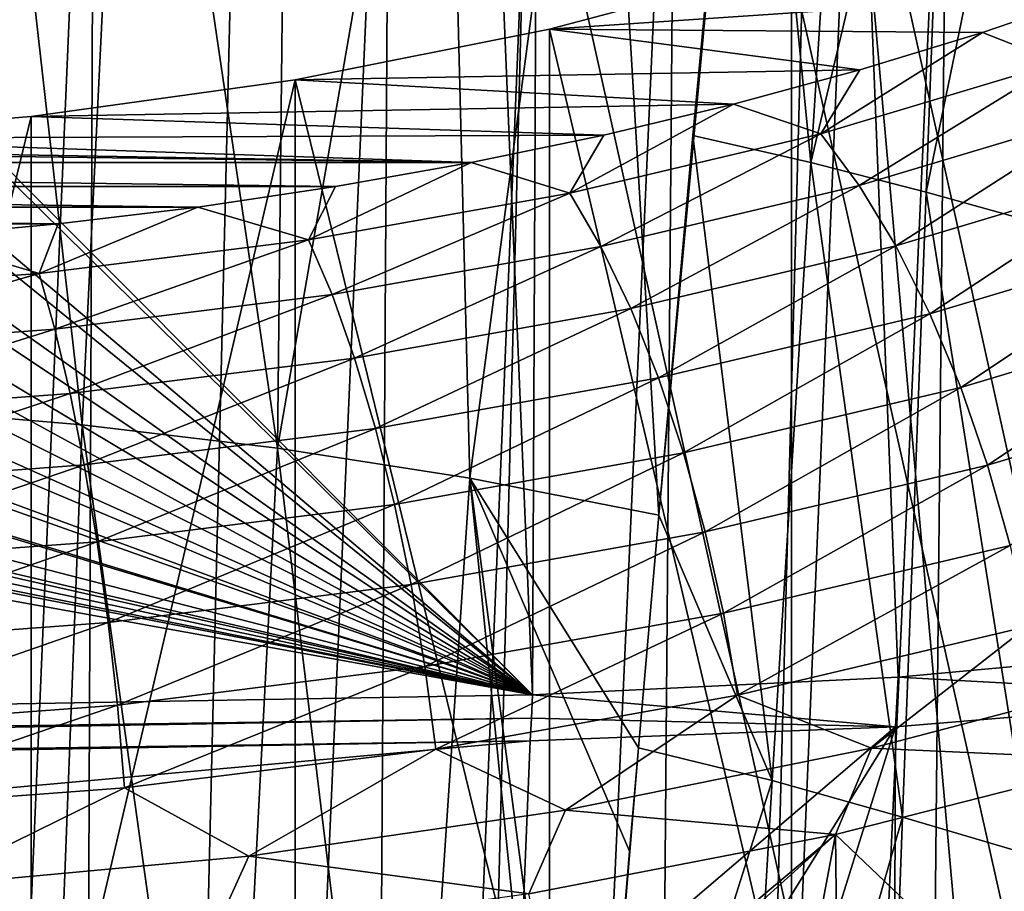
# Model space of a CAD drawing. Header units: metres. Extents: x -109 to 109, y -78 to 121.
# Tile 1018 of 1056: x 78.87 to 83.25, y -12.4 to -8.53. Entities that reach past the tile are written whole.
import ezdxf

# ---------------------------------------------------------------- set-up
doc = ezdxf.new("R2010")
doc.units = ezdxf.units.M
doc.layers.add('solid_508554_SW0001', color=7, linetype='CONTINUOUS')

msp = doc.modelspace()

# ---------------------------------------------------------------- linework, layer by layer
at = {"layer": 'solid_508554_SW0001'}
for points in [[(85.946709, -11.078616, -19.508739), (82.994003, 25.270775, -38.917351), (84.637512, 25.541044, -38.537006)], [(84.380135, -11.303519, -19.861017), (81.315811, 25.073969, -39.156639), (82.994003, 25.270775, -38.917351)], [(85.946709, -11.078616, -19.508739), (84.380135, -11.303519, -19.861017), (82.994003, 25.270775, -38.917351)], [(81.315811, 25.073969, -39.156639), (81.14859, -11.530108, -20.201883), (80.387276, 6.654893, -29.697725)], [(82.773148, -11.451216, -20.095688), (81.14859, -11.530108, -20.201883), (81.315811, 25.073969, -39.156639)], [(84.380135, -11.303519, -19.861017), (82.773148, -11.451216, -20.095688), (81.315811, 25.073969, -39.156639)], [(63.469975, 6.192746, -30.122536), (80.387276, 6.654893, -29.697725), (81.14859, -11.530108, -20.201883)], [(63.329746, 6.03775, -30.047371), (63.469975, 6.192746, -30.122536), (81.14859, -11.530108, -20.201883)], [(61.996216, 4.658984, -29.382126), (63.329746, 6.03775, -30.047371), (81.14859, -11.530108, -20.201883)], [(61.628754, 4.306551, -29.213125), (61.996216, 4.658984, -29.382126), (81.14859, -11.530108, -20.201883)], [(60.411095, 3.212779, -28.691673), (61.628754, 4.306551, -29.213125), (81.14859, -11.530108, -20.201883)], [(59.783779, 2.689857, -28.444147), (60.411095, 3.212779, -28.691673), (81.14859, -11.530108, -20.201883)], [(58.722435, 1.861496, -28.054703), (59.783779, 2.689857, -28.444147), (81.14859, -11.530108, -20.201883)], [(57.815121, 1.205033, -27.748676), (58.722435, 1.861496, -28.054703), (81.14859, -11.530108, -20.201883)], [(56.940334, 0.613612, -27.475229), (57.815121, 1.205033, -27.748676), (81.14859, -11.530108, -20.201883)], [(55.729958, -0.142934, -27.129026), (56.940334, 0.613612, -27.475229), (81.14859, -11.530108, -20.201883)], [(55.071178, -0.526591, -26.955231), (55.729958, -0.142934, -27.129026), (81.14859, -11.530108, -20.201883)], [(53.52663, -1.3544, -26.585077), (55.071178, -0.526591, -26.955231), (81.14859, -11.530108, -20.201883)], [(53.110744, -1.560997, -26.493895), (53.52663, -1.3544, -26.585077), (81.14859, -11.530108, -20.201883)], [(51.244095, -2.409353, -26.125713), (53.110744, -1.560997, -26.493895), (81.14859, -11.530108, -20.201883)], [(51.088249, -2.474628, -26.097864), (51.244095, -2.409353, -26.125713), (81.14859, -11.530108, -20.201883)], [(49.041775, -3.246512, -25.776564), (51.088249, -2.474628, -26.097864), (81.14859, -11.530108, -20.201883)], [(47.672459, -3.692732, -25.598148), (49.041775, -3.246512, -25.776564), (81.14859, -11.530108, -20.201883)], [(47.181728, -3.838587, -25.541527), (47.672459, -3.692732, -25.598148), (81.14859, -11.530108, -20.201883)], [(46.275829, -4.088829, -25.446898), (47.181728, -3.838587, -25.541527), (81.14859, -11.530108, -20.201883)], [(45.302071, -4.330814, -25.359234), (46.275829, -4.088829, -25.446898), (81.14859, -11.530108, -20.201883)], [(44.865479, -4.430293, -25.324623), (45.302071, -4.330814, -25.359234), (81.14859, -11.530108, -20.201883)], [(44.865479, -4.430293, -25.324623), (81.14859, -11.530108, -20.201883), (43.45417, -4.713041, -25.232952)], [(81.14859, -11.530108, -20.201883), (43.466999, -12.188044, -21.341459), (43.45417, -4.713041, -25.232952)], [(77.789474, -38.842232, 36.592045), (78.533119, -5.786892, 18.163504), (79.202148, -5.848891, 18.056118)], [(79.064819, -38.94323, 36.41711), (77.789474, -38.842232, 36.592045), (79.202148, -5.848891, 18.056118)], [(79.064819, -38.94323, 36.41711), (79.202148, -5.848891, 18.056118), (79.86377, -5.928312, 17.918556)], [(78.268753, -10.255301, 24.5347), (79.145622, -10.329597, 24.405857), (78.646278, -5.91994, 20.539511)], [(79.145622, -10.329597, 24.405857), (79.357056, -5.978683, 20.437716), (78.646278, -5.91994, 20.539511)], [(79.064819, -38.94323, 36.41711), (79.86377, -5.928312, 17.918556), (80.516174, -6.024938, 17.751198)], [(79.145622, -10.329597, 24.405857), (80.013412, -10.433624, 24.225451), (79.357056, -5.978683, 20.437716)], [(80.013412, -10.433624, 24.225451), (80.061531, -6.054163, 20.30694), (79.357056, -5.978683, 20.437716)], [(80.312065, -39.110329, 36.127686), (79.064819, -38.94323, 36.41711), (80.516174, -6.024938, 17.751198)], [(80.312065, -39.110329, 36.127686), (80.516174, -6.024938, 17.751198), (81.15757, -6.138503, 17.554497)], [(80.013412, -10.433624, 24.225451), (80.757141, -6.146253, 20.147406), (80.061531, -6.054163, 20.30694)], [(80.013412, -10.433624, 24.225451), (80.869034, -10.567375, 23.993477), (80.757141, -6.146253, 20.147406)], [(80.312065, -39.110329, 36.127686), (81.15757, -6.138503, 17.554497), (81.786201, -6.268696, 17.328995)], [(80.869034, -10.567375, 23.993477), (81.441376, -6.254703, 19.959547), (80.757141, -6.146253, 20.147406)], [(80.869034, -10.567375, 23.993477), (81.709457, -10.730759, 23.709805), (81.441376, -6.254703, 19.959547)], [(81.709457, -10.730759, 23.709805), (82.112381, -6.37885, 19.745268), (81.441376, -6.254703, 19.959547)], [(81.517548, -39.341702, 35.72694), (80.312065, -39.110329, 36.127686), (81.786201, -6.268696, 17.328995)], [(81.517548, -39.341702, 35.72694), (81.786201, -6.268696, 17.328995), (82.400345, -6.415161, 17.07531)], [(81.709457, -10.730759, 23.709805), (81.861206, -9.042883, 22.187849), (82.112381, -6.37885, 19.745268)], [(82.385605, -9.162102, 21.981651), (82.112381, -6.37885, 19.745268), (81.861206, -9.042883, 22.187849)], [(82.559509, -6.473258, 19.581665), (82.112381, -6.37885, 19.745268), (82.385605, -9.162102, 21.981651)], [(81.517548, -39.341702, 35.72694), (82.400345, -6.415161, 17.07531), (82.998306, -6.577496, 16.794138)], [(83.000908, -6.575028, 19.405394), (82.559509, -6.473258, 19.581665), (82.385605, -9.162102, 21.981651)], [(82.668053, -39.634808, 35.219269), (81.517548, -39.341702, 35.72694), (82.998306, -6.577496, 16.794138)], [(83.000908, -6.575028, 19.405394), (82.385605, -9.162102, 21.981651), (82.89875, -9.29506, 21.754181)], [(82.668053, -39.634808, 35.219269), (82.998306, -6.577496, 16.794138), (83.578468, -6.755256, 16.486248)], [(83.435966, -6.684016, 19.216621), (83.000908, -6.575028, 19.405394), (82.89875, -9.29506, 21.754181)], [(83.435966, -6.684016, 19.216621), (82.89875, -9.29506, 21.754181), (83.404793, -9.434992, 21.514051)], [(82.668053, -39.634808, 35.219269), (83.578468, -6.755256, 16.486248), (84.139221, -6.947954, 16.152485)], [(83.750977, -39.986439, 34.610226), (82.668053, -39.634808, 35.219269), (84.139221, -6.947954, 16.152485)], [(83.743248, -12.632626, -15.318732), (83.968582, -7.166831, -18.724895), (82.561798, -7.294006, -18.945169)], [(82.334457, -12.743999, -15.549198), (82.561798, -7.294006, -18.945169), (81.136711, -7.353207, -19.047707)], [(82.334457, -12.743999, -15.549198), (83.041954, -12.697063, -15.448457), (82.561798, -7.294006, -18.945169)], [(83.041954, -12.697063, -15.448457), (83.743248, -12.632626, -15.318732), (82.561798, -7.294006, -18.945169)], [(81.136711, -7.353207, -19.047707), (43.359283, -8.012815, -20.190182), (80.913338, -12.784966, -15.662599)], [(82.334457, -12.743999, -15.549198), (81.136711, -7.353207, -19.047707), (80.913338, -12.784966, -15.662599)], [(83.30822, -12.791862, -2.956156), (83.308266, -7.942103, -5.756125), (82.300041, -8.283905, -6.348145)], [(80.913338, -12.784966, -15.662599), (43.359283, -8.012815, -20.190182), (43.351486, -13.440811, -16.798553)], [(81.223808, -8.5692, -6.84229), (82.300041, -8.283905, -6.348145), (83.675117, -8.40327, -6.55489)], [(82.300018, -13.133654, -3.548155), (82.300041, -8.283905, -6.348145), (81.223808, -8.5692, -6.84229)], [(83.30822, -12.791862, -2.956156), (82.300041, -8.283905, -6.348145), (82.300018, -13.133654, -3.548155)], [(81.223808, -8.5692, -6.84229), (83.675117, -8.40327, -6.55489), (83.148415, -8.58422, -6.868305)], [(83.48835, -8.717284, -7.043859), (83.148415, -8.58422, -6.868305), (83.675117, -8.40327, -6.55489)], [(80.092194, -8.794642, -7.232767), (81.223808, -8.5692, -6.84229), (82.603516, -8.751137, -7.157413)], [(81.223824, -13.418939, -4.042284), (81.223808, -8.5692, -6.84229), (80.092194, -8.794642, -7.232767)], [(81.223808, -8.5692, -6.84229), (83.148415, -8.58422, -6.868305), (82.603516, -8.751137, -7.157413)], [(82.300018, -13.133654, -3.548155), (81.223808, -8.5692, -6.84229), (81.223824, -13.418939, -4.042284)], [(82.429558, -9.034593, -7.593452), (82.603516, -8.751137, -7.157413), (83.148415, -8.58422, -6.868305)], [(83.48835, -8.717284, -7.043859), (82.429558, -9.034593, -7.593452), (83.148415, -8.58422, -6.868305)], [(80.092194, -8.794642, -7.232767), (82.603516, -8.751137, -7.157413), (82.041908, -8.903566, -7.421429)], [(82.429558, -9.034593, -7.593452), (82.041908, -8.903566, -7.421429), (82.603516, -8.751137, -7.157413)], [(82.60009, -9.26503, -7.82881), (82.429558, -9.034593, -7.593452), (83.48835, -8.717284, -7.043859)], [(83.689331, -8.938597, -7.26341), (82.60009, -9.26503, -7.82881), (83.48835, -8.717284, -7.043859)], [(78.918457, -8.957588, -7.514997), (80.092194, -8.794642, -7.232767), (82.041908, -8.903566, -7.421429)], [(78.91851, -13.807324, -4.714987), (80.092194, -8.794642, -7.232767), (78.918457, -8.957588, -7.514997)], [(80.092232, -13.644377, -4.432755), (80.092194, -8.794642, -7.232767), (78.91851, -13.807324, -4.714987)], [(81.223824, -13.418939, -4.042284), (80.092194, -8.794642, -7.232767), (80.092232, -13.644377, -4.432755)], [(78.918457, -8.957588, -7.514997), (82.041908, -8.903566, -7.421429), (81.465118, -9.041095, -7.659636)], [(81.31366, -9.298483, -8.050524), (81.465118, -9.041095, -7.659636), (82.041908, -8.903566, -7.421429)], [(82.429558, -9.034593, -7.593452), (81.31366, -9.298483, -8.050524), (82.041908, -8.903566, -7.421429)], [(77.716362, -9.056127, -7.685671), (78.918457, -8.957588, -7.514997), (81.465118, -9.041095, -7.659636)], [(77.7164, -13.905867, -4.885667), (78.918457, -8.957588, -7.514997), (77.716362, -9.056127, -7.685671)], [(78.91851, -13.807324, -4.714987), (78.918457, -8.957588, -7.514997), (77.7164, -13.905867, -4.885667)], [(82.763031, -9.533943, -8.025561), (82.60009, -9.26503, -7.82881), (83.689331, -8.938597, -7.26341)], [(83.881371, -9.19879, -7.445058), (82.763031, -9.533943, -8.025561), (83.689331, -8.938597, -7.26341)], [(80.874733, -9.163346, -7.871381), (72.125755, -9.163441, -7.871544), (71.535362, -9.041202, -7.659821)], [(76.5, -9.089102, -7.742786), (80.874733, -9.163346, -7.871381), (71.535362, -9.041202, -7.659821)], [(77.716362, -9.056127, -7.685671), (80.874733, -9.163346, -7.871381), (76.5, -9.089102, -7.742786)], [(77.716362, -9.056127, -7.685671), (81.465118, -9.041095, -7.659636), (80.874733, -9.163346, -7.871381)], [(81.31366, -9.298483, -8.050524), (80.874733, -9.163346, -7.871381), (81.465118, -9.041095, -7.659636)], [(81.452095, -9.53651, -8.299026), (81.31366, -9.298483, -8.050524), (82.429558, -9.034593, -7.593452)], [(82.60009, -9.26503, -7.82881), (81.452095, -9.53651, -8.299026), (82.429558, -9.034593, -7.593452)], [(82.213242, -11.911576, 24.386065), (81.861206, -9.042883, 22.187849), (81.709457, -10.730759, 23.709805)], [(82.385605, -9.162102, 21.981651), (81.861206, -9.042883, 22.187849), (82.213242, -11.911576, 24.386065)], [(80.874733, -9.163346, -7.871381), (80.272354, -9.269986, -8.056087), (72.125755, -9.163441, -7.871544)], [(80.272354, -9.269986, -8.056087), (72.728149, -9.270067, -8.056228), (72.125755, -9.163441, -7.871544)], [(80.151405, -9.506413, -8.41067), (80.272354, -9.269986, -8.056087), (80.874733, -9.163346, -7.871381)], [(81.31366, -9.298483, -8.050524), (80.151405, -9.506413, -8.41067), (80.874733, -9.163346, -7.871381)], [(82.385605, -9.162102, 21.981651), (82.213242, -11.911576, 24.386065), (82.792557, -12.074657, 24.111616)], [(82.89875, -9.29506, 21.754181), (82.385605, -9.162102, 21.981651), (82.792557, -12.074657, 24.111616)], [(82.914803, -9.835411, -8.179375), (82.763031, -9.533943, -8.025561), (83.881371, -9.19879, -7.445058)], [(84.060242, -9.492136, -7.584805), (82.914803, -9.835411, -8.179375), (83.881371, -9.19879, -7.445058)], [(80.272354, -9.269986, -8.056087), (79.65963, -9.360723, -8.213248), (72.728149, -9.270067, -8.056228)], [(79.65963, -9.360723, -8.213248), (73.340881, -9.360791, -8.213367), (72.728149, -9.270067, -8.056228)], [(80.151405, -9.506413, -8.41067), (79.65963, -9.360723, -8.213248), (80.272354, -9.269986, -8.056087)], [(81.584381, -9.812675, -8.508338), (81.452095, -9.53651, -8.299026), (82.60009, -9.26503, -7.82881)], [(82.763031, -9.533943, -8.025561), (81.584381, -9.812675, -8.508338), (82.60009, -9.26503, -7.82881)], [(80.256416, -9.750421, -8.669531), (80.151405, -9.506413, -8.41067), (81.31366, -9.298483, -8.050524)], [(81.452095, -9.53651, -8.299026), (80.256416, -9.750421, -8.669531), (81.31366, -9.298483, -8.050524)], [(82.89875, -9.29506, 21.754181), (82.792557, -12.074657, 24.111616), (83.364738, -12.243515, 23.824181)], [(83.404793, -9.434992, 21.514051), (82.89875, -9.29506, 21.754181), (83.364738, -12.243515, 23.824181)], [(79.65963, -9.360723, -8.213248), (79.038223, -9.435308, -8.342434), (73.340881, -9.360791, -8.213367)], [(79.038223, -9.435308, -8.342434), (73.962288, -9.435363, -8.342528), (73.340881, -9.360791, -8.213367)], [(78.953979, -9.656383, -8.670424), (79.038223, -9.435308, -8.342434), (79.65963, -9.360723, -8.213248)], [(80.151405, -9.506413, -8.41067), (78.953979, -9.656383, -8.670424), (79.65963, -9.360723, -8.213248)], [(79.038223, -9.435308, -8.342434), (78.409851, -9.493535, -8.443286), (73.962288, -9.435363, -8.342528)], [(78.953979, -9.656383, -8.670424), (78.409851, -9.493535, -8.443286), (79.038223, -9.435308, -8.342434)], [(78.953979, -9.656383, -8.670424), (77.732925, -9.746945, -8.827285), (78.409851, -9.493535, -8.443286)], [(83.052055, -10.162799, -8.286866), (82.914803, -9.835411, -8.179375), (84.060242, -9.492136, -7.584805)], [(84.222008, -9.81218, -7.679575), (83.052055, -10.162799, -8.286866), (84.060242, -9.492136, -7.584805)], [(79.024559, -9.904703, -8.936755), (78.953979, -9.656383, -8.670424), (80.151405, -9.506413, -8.41067)], [(80.256416, -9.750421, -8.669531), (79.024559, -9.904703, -8.936755), (80.151405, -9.506413, -8.41067)], [(80.356758, -10.032299, -8.88874), (80.256416, -9.750421, -8.669531), (81.452095, -9.53651, -8.299026)], [(81.584381, -9.812675, -8.508338), (80.356758, -10.032299, -8.88874), (81.452095, -9.53651, -8.299026)], [(81.707588, -10.120897, -8.673851), (81.584381, -9.812675, -8.508338), (82.763031, -9.533943, -8.025561)], [(82.914803, -9.835411, -8.179375), (81.707588, -10.120897, -8.673851), (82.763031, -9.533943, -8.025561)], [(77.768387, -9.99787, -9.098126), (77.732925, -9.746945, -8.827285), (78.953979, -9.656383, -8.670424)], [(79.024559, -9.904703, -8.936755), (77.768387, -9.99787, -9.098126), (78.953979, -9.656383, -8.670424)], [(79.091995, -10.190702, -9.163102), (79.024559, -9.904703, -8.936755), (80.256416, -9.750421, -8.669531)], [(80.356758, -10.032299, -8.88874), (79.091995, -10.190702, -9.163102), (80.256416, -9.750421, -8.669531)], [(80.450218, -10.345844, -9.06347), (80.356758, -10.032299, -8.88874), (81.584381, -9.812675, -8.508338)], [(81.707588, -10.120897, -8.673851), (80.450218, -10.345844, -9.06347), (81.584381, -9.812675, -8.508338)], [(81.819008, -10.454393, -8.791922), (81.707588, -10.120897, -8.673851), (82.914803, -9.835411, -8.179375)], [(83.052055, -10.162799, -8.286866), (81.819008, -10.454393, -8.791922), (82.914803, -9.835411, -8.179375)], [(83.171776, -10.508901, -8.345669), (83.052055, -10.162799, -8.286866), (84.222008, -9.81218, -7.679575)], [(84.363098, -10.151875, -7.727281), (83.171776, -10.508901, -8.345669), (84.222008, -9.81218, -7.679575)], [(77.802269, -10.286359, -9.328784), (77.768387, -9.99787, -9.098126), (79.024559, -9.904703, -8.936755)], [(79.091995, -10.190702, -9.163102), (77.802269, -10.286359, -9.328784), (79.024559, -9.904703, -8.936755)], [(79.1548, -10.508086, -9.344481), (79.091995, -10.190702, -9.163102), (80.356758, -10.032299, -8.88874)], [(80.450218, -10.345844, -9.06347), (79.1548, -10.508086, -9.344481), (80.356758, -10.032299, -8.88874)], [(80.534737, -10.684154, -9.189878), (80.450218, -10.345844, -9.06347), (81.707588, -10.120897, -8.673851)], [(81.819008, -10.454393, -8.791922), (80.534737, -10.684154, -9.189878), (81.707588, -10.120897, -8.673851)], [(83.271317, -10.866096, -8.354487), (83.171776, -10.508901, -8.345669), (84.363098, -10.151875, -7.727281)], [(77.833824, -10.60606, -9.514178), (77.802269, -10.286359, -9.328784), (79.091995, -10.190702, -9.163102)], [(79.1548, -10.508086, -9.344481), (77.833824, -10.60606, -9.514178), (79.091995, -10.190702, -9.163102)], [(81.916199, -10.805822, -8.859952), (81.819008, -10.454393, -8.791922), (83.052055, -10.162799, -8.286866)], [(83.171776, -10.508901, -8.345669), (81.916199, -10.805822, -8.859952), (83.052055, -10.162799, -8.286866)], [(78.155678, -14.713995, 28.445648), (78.974121, -14.787239, 28.318518), (78.268753, -10.255301, 24.5347)], [(78.974121, -14.787239, 28.318518), (79.145622, -10.329597, 24.405857), (78.268753, -10.255301, 24.5347)], [(78.974121, -14.787239, 28.318518), (79.780838, -14.8898, 28.140493), (79.145622, -10.329597, 24.405857)], [(79.780838, -14.8898, 28.140493), (80.013412, -10.433624, 24.225451), (79.145622, -10.329597, 24.405857)], [(79.211609, -10.849867, -9.476902), (79.1548, -10.508086, -9.344481), (80.450218, -10.345844, -9.06347)], [(80.534737, -10.684154, -9.189878), (79.211609, -10.849867, -9.476902), (80.450218, -10.345844, -9.06347)], [(79.780838, -14.8898, 28.140493), (80.569939, -15.021669, 27.911562), (80.013412, -10.433624, 24.225451)], [(80.569939, -15.021669, 27.911562), (80.869034, -10.567375, 23.993477), (80.013412, -10.433624, 24.225451)], [(80.608459, -11.039781, -9.26518), (80.534737, -10.684154, -9.189878), (81.819008, -10.454393, -8.791922)], [(81.916199, -10.805822, -8.859952), (80.608459, -11.039781, -9.26518), (81.819008, -10.454393, -8.791922)], [(77.862366, -10.949937, -9.650229), (77.833824, -10.60606, -9.514178), (79.1548, -10.508086, -9.344481)], [(79.211609, -10.849867, -9.476902), (77.862366, -10.949937, -9.650229), (79.1548, -10.508086, -9.344481)], [(81.997009, -11.167449, -8.876445), (81.916199, -10.805822, -8.859952), (83.171776, -10.508901, -8.345669)], [(83.271317, -10.866096, -8.354487), (81.997009, -11.167449, -8.876445), (83.171776, -10.508901, -8.345669)], [(80.569939, -15.021669, 27.911562), (81.33506, -15.182568, 27.631533), (80.869034, -10.567375, 23.993477)], [(81.619102, -11.766003, 24.633644), (81.709457, -10.730759, 23.709805), (80.869034, -10.567375, 23.993477)], [(81.57962, -12.225688, 25.041538), (81.619102, -11.766003, 24.633644), (80.869034, -10.567375, 23.993477)], [(81.388939, -14.514178, 27.051147), (81.57962, -12.225688, 25.041538), (80.869034, -10.567375, 23.993477)], [(81.33506, -15.182568, 27.631533), (81.388939, -14.514178, 27.051147), (80.869034, -10.567375, 23.993477)], [(79.261154, -11.208522, -9.557448), (79.211609, -10.849867, -9.476902), (80.534737, -10.684154, -9.189878)], [(80.608459, -11.039781, -9.26518), (79.261154, -11.208522, -9.557448), (80.534737, -10.684154, -9.189878)], [(82.213242, -11.911576, 24.386065), (81.709457, -10.730759, 23.709805), (81.619102, -11.766003, 24.633644)], [(80.669754, -11.404898, -9.287718), (80.608459, -11.039781, -9.26518), (81.916199, -10.805822, -8.859952)], [(81.997009, -11.167449, -8.876445), (80.669754, -11.404898, -9.287718), (81.916199, -10.805822, -8.859952)], [(77.887253, -11.310421, -9.733942), (77.862366, -10.949937, -9.650229), (79.211609, -10.849867, -9.476902)], [(79.261154, -11.208522, -9.557448), (77.887253, -11.310421, -9.733942), (79.211609, -10.849867, -9.476902)], [(83.271317, -10.866096, -8.354487), (82.059662, -11.531312, -8.841035), (81.997009, -11.167449, -8.876445)], [(83.271317, -10.866096, -8.354487), (83.348503, -11.226524, -8.313128), (82.059662, -11.531312, -8.841035)], [(79.302353, -11.576157, -9.584347), (79.261154, -11.208522, -9.557448), (80.608459, -11.039781, -9.26518)], [(80.669754, -11.404898, -9.287718), (79.302353, -11.576157, -9.584347), (80.608459, -11.039781, -9.26518)], [(81.997009, -11.167449, -8.876445), (80.717285, -11.771467, -9.256997), (80.669754, -11.404898, -9.287718)], [(81.997009, -11.167449, -8.876445), (82.059662, -11.531312, -8.841035), (80.717285, -11.771467, -9.256997)], [(77.907951, -11.679576, -9.763474), (77.887253, -11.310421, -9.733942), (79.261154, -11.208522, -9.557448)], [(79.302353, -11.576157, -9.584347), (77.907951, -11.679576, -9.763474), (79.261154, -11.208522, -9.557448)], [(82.654953, -11.768327, -8.544795), (82.059662, -11.531312, -8.841035), (83.348503, -11.226524, -8.313128)], [(83.953354, -11.427037, -7.953664), (82.654953, -11.768327, -8.544795), (83.348503, -11.226524, -8.313128)], [(84.380135, -11.303519, -19.861017), (84.368103, -11.538708, -19.729712), (82.773148, -11.451216, -20.095688)], [(80.669754, -11.404898, -9.287718), (79.33429, -11.944678, -9.557007), (79.302353, -11.576157, -9.584347)], [(80.669754, -11.404898, -9.287718), (80.717285, -11.771467, -9.256997), (79.33429, -11.944678, -9.557007)], [(83.953354, -11.427037, -7.953664), (83.79892, -11.820234, -7.909026), (82.654953, -11.768327, -8.544795)], [(82.773148, -11.451216, -20.095688), (82.761833, -11.672047, -19.971272), (81.14859, -11.530108, -20.201883)], [(82.773148, -11.451216, -20.095688), (84.368103, -11.538708, -19.729712), (82.761833, -11.672047, -19.971272)], [(81.143288, -11.633605, -20.145609), (43.466999, -12.188044, -21.341459), (81.14859, -11.530108, -20.201883)], [(81.294762, -12.042939, -9.020439), (80.717285, -11.771467, -9.256997), (82.059662, -11.531312, -8.841035)], [(81.143288, -11.633605, -20.145609), (81.14859, -11.530108, -20.201883), (82.761833, -11.672047, -19.971272)], [(82.654953, -11.768327, -8.544795), (81.294762, -12.042939, -9.020439), (82.059662, -11.531312, -8.841035)], [(82.750954, -14.434471, -18.234127), (82.761833, -11.672047, -19.971272), (84.368103, -11.538708, -19.729712)], [(83.610313, -14.379507, -18.110476), (82.750954, -14.434471, -18.234127), (84.368103, -11.538708, -19.729712)], [(79.302353, -11.576157, -9.584347), (77.924004, -12.049276, -9.738176), (77.907951, -11.679576, -9.763474)], [(79.302353, -11.576157, -9.584347), (79.33429, -11.944678, -9.557007), (77.924004, -12.049276, -9.738176)], [(81.143288, -11.633605, -20.145609), (43.467098, -12.291447, -21.285023), (43.466999, -12.188044, -21.341459)], [(81.143288, -11.633605, -20.145609), (81.137825, -11.734809, -20.085321), (43.467098, -12.291447, -21.285023)], [(81.143288, -11.633605, -20.145609), (82.761833, -11.672047, -19.971272), (81.137825, -11.734809, -20.085321)], [(82.761833, -11.672047, -19.971272), (81.024948, -14.479734, -18.374666), (81.08139, -13.107273, -19.229992)], [(81.887817, -14.467859, -18.322218), (81.024948, -14.479734, -18.374666), (82.761833, -11.672047, -19.971272)], [(82.761833, -11.672047, -19.971272), (81.08139, -13.107273, -19.229992), (81.137825, -11.734809, -20.085321)], [(82.750954, -14.434471, -18.234127), (81.887817, -14.467859, -18.322218), (82.761833, -11.672047, -19.971272)], [(81.137825, -11.734809, -20.085321), (43.463097, -15.135578, -19.510622), (43.467037, -12.392555, -21.224571)], [(81.08139, -13.107273, -19.229992), (43.463097, -15.135578, -19.510622), (81.137825, -11.734809, -20.085321)], [(43.467098, -12.291447, -21.285023), (81.137825, -11.734809, -20.085321), (43.467037, -12.392555, -21.224571)], [(79.886436, -12.24812, -9.375822), (79.33429, -11.944678, -9.557007), (80.717285, -11.771467, -9.256997)], [(81.294762, -12.042939, -9.020439), (79.886436, -12.24812, -9.375822), (80.717285, -11.771467, -9.256997)], [(82.654953, -11.768327, -8.544795), (82.49485, -12.151313, -8.48247), (81.294762, -12.042939, -9.020439)], [(81.388939, -14.514178, 27.051147), (81.619102, -11.766003, 24.633644), (81.57962, -12.225688, 25.041538)], [(82.213242, -11.911576, 24.386065), (81.619102, -11.766003, 24.633644), (81.388939, -14.514178, 27.051147)], [(82.654953, -11.768327, -8.544795), (83.79892, -11.820234, -7.909026), (82.49485, -12.151313, -8.48247)], [(82.49485, -12.151313, -8.48247), (83.79892, -11.820234, -7.909026), (83.317543, -12.935858, -7.69171)], [(78.444122, -12.381807, -9.607376), (77.924004, -12.049276, -9.738176), (79.33429, -11.944678, -9.557007)], [(79.886436, -12.24812, -9.375822), (78.444122, -12.381807, -9.607376), (79.33429, -11.944678, -9.557007)], [(82.213242, -11.911576, 24.386065), (81.388939, -14.514178, 27.051147), (82.048424, -14.688413, 26.763489)], [(82.792557, -12.074657, 24.111616), (82.213242, -11.911576, 24.386065), (82.048424, -14.688413, 26.763489)], [(81.294762, -12.042939, -9.020439), (81.130936, -12.416039, -8.940989), (79.886436, -12.24812, -9.375822)], [(81.294762, -12.042939, -9.020439), (82.49485, -12.151313, -8.48247), (81.130936, -12.416039, -8.940989)], [(82.792557, -12.074657, 24.111616), (82.048424, -14.688413, 26.763489), (82.69072, -14.880413, 26.445099)], [(83.364738, -12.243515, 23.824181), (82.792557, -12.074657, 24.111616), (82.69072, -14.880413, 26.445099)], [(81.130936, -12.416039, -8.940989), (82.49485, -12.151313, -8.48247), (81.297295, -13.156537, -8.538445)], [(82.49485, -12.151313, -8.48247), (81.384758, -13.153481, -8.506601), (81.297295, -13.156537, -8.538445)], [(82.49485, -12.151313, -8.48247), (82.31971, -13.084107, -8.140308), (81.384758, -13.153481, -8.506601)], [(82.49485, -12.151313, -8.48247), (82.505539, -13.062348, -8.061518), (82.31971, -13.084107, -8.140308)], [(82.49485, -12.151313, -8.48247), (83.317543, -12.935858, -7.69171), (82.505539, -13.062348, -8.061518)], [(79.886436, -12.24812, -9.375822), (79.721237, -12.611652, -9.279801), (78.444122, -12.381807, -9.607376)], [(79.886436, -12.24812, -9.375822), (81.130936, -12.416039, -8.940989), (79.721237, -12.611652, -9.279801)], [(83.364738, -12.243515, 23.824181), (82.69072, -14.880413, 26.445099), (83.326004, -15.076453, 26.113413)], [(78.444122, -12.381807, -9.607376), (79.721237, -12.611652, -9.279801), (78.280098, -12.736206, -9.495535)]]:
    msp.add_3dface(points, dxfattribs=at)

doc.saveas('drawing.dxf')
